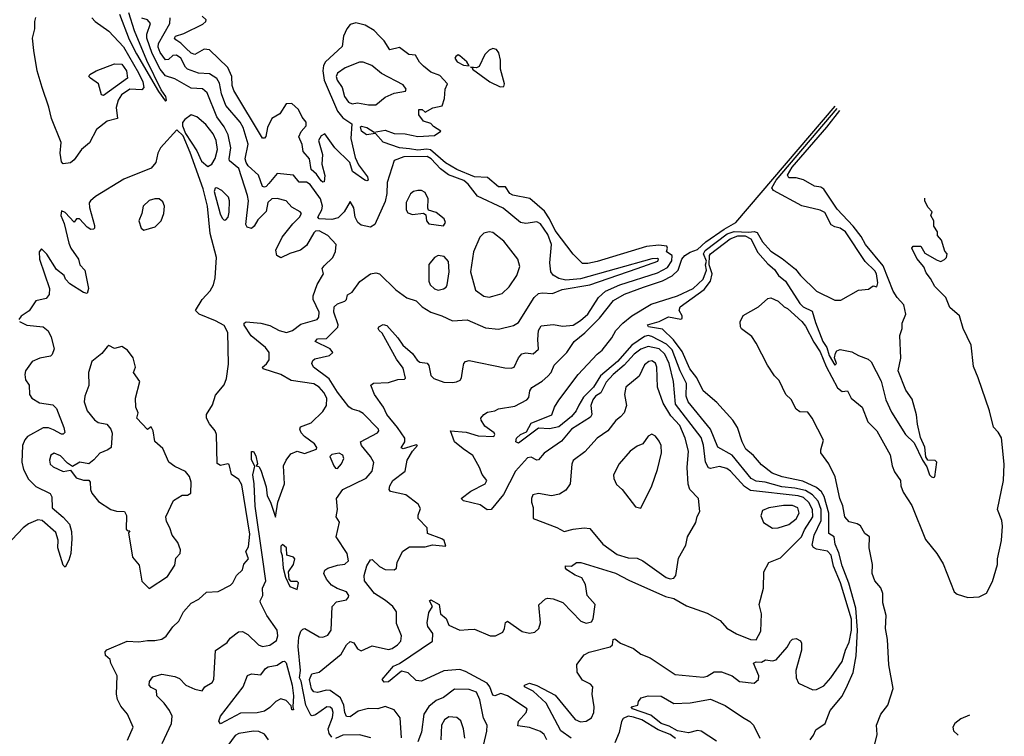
# Model space of a CAD drawing. Extents: x 1268547 to 1425625, y 515768 to 616754.
# Tile 465 of 507: x 1403747 to 1409133, y 579744 to 583666. Entities that reach past the tile are written whole.
import ezdxf

# ---------------------------------------------------------------- set-up
doc = ezdxf.new("R2010")
doc.units = 0

msp = doc.modelspace()

# ---------------------------------------------------------------- linework, layer by layer
at = {"layer": '0CON10XD'}
for points in [[(1403985, 582876), (1403975, 582887.5), (1403968.5, 582935), (1403973.7, 582993.7), (1403920.4, 583125), (1403906.8, 583186.8), (1403868.6, 583295), (1403842, 583385), (1403823.2, 583496.8), (1403817.5, 583565), (1403830, 583615), (1403829.4, 583655), (1403835, 583676.7)], [(1404142, 583675), (1404160, 583655), (1404235, 583602.2), (1404315, 583517.8), (1404396.1, 583375), (1404419.9, 583325), (1404426, 583294), (1404415, 583281.2), (1404349.6, 583285), (1404303, 583255), (1404284.9, 583225), (1404275.2, 583185), (1404281.2, 583125), (1404225, 583110.5), (1404167.3, 583065), (1404127.6, 582992.4), (1404084.8, 582955.2), (1404045, 582898.6), (1404025, 582881.9), (1403985, 582876)], [(1404291.8, 583695), (1404345, 583556.9), (1404385, 583478), (1404505, 583272.1), (1404545, 583218.8), (1404550, 583225), (1404545.3, 583245), (1404521.1, 583281.1), (1404441.6, 583441.6), (1404375.2, 583604.8), (1404343.7, 583703.7)], [(1404525.8, 579704.3), (1404577.9, 579815), (1404580.9, 579855), (1404566.5, 579886.5), (1404536.6, 579926.6), (1404497.5, 579965), (1404495, 579996.2), (1404465, 580011.4), (1404454.3, 580025), (1404455.8, 580045), (1404475, 580070), (1404525, 580084.3), (1404595, 580071.4), (1404620.5, 580060.5), (1404656.2, 580025), (1404705, 580002.2), (1404745, 579993.8), (1404758.8, 580015), (1404800.3, 580039.7), (1404809.2, 580055), (1404816.9, 580213.1), (1404881.9, 580258.1), (1404898.8, 580281.2), (1404943.8, 580316.2), (1404965, 580317.5), (1404995, 580301.9), (1405052.2, 580245), (1405075, 580235.5), (1405115, 580243.8), (1405150.6, 580269.4), (1405158.4, 580295), (1405154.8, 580325), (1405097.8, 580405), (1405064.2, 580475), (1405062.9, 580485), (1405076.7, 580515), (1405075.3, 580555), (1405093.3, 580595), (1405075.4, 580725.4), (1405035, 581003.3), (1405029.7, 581125), (1405021.2, 581175), (1405033, 581223), (1405015, 581257.5), (1405015, 581302.5), (1405025, 581303.3), (1405038.7, 581278.7), (1405047.5, 581235), (1405040, 581225), (1405055, 581220), (1405065, 581200), (1405095, 581110), (1405100.5, 581060.5), (1405118.8, 581025), (1405146.7, 580943.3), (1405158, 581025), (1405196, 581125), (1405190, 581225), (1405203.8, 581255), (1405230.6, 581289.4), (1405265, 581304), (1405305, 581291.4), (1405370, 581315), (1405371.2, 581325), (1405360, 581345), (1405304.6, 581384.6), (1405285.8, 581405), (1405278.8, 581425), (1405282.9, 581437.1), (1405341.1, 581458.9), (1405405, 581520.9), (1405425.6, 581554.4), (1405425.9, 581594.1), (1405411.2, 581625), (1405385.4, 581655.4), (1405355, 581672.5), (1405231.8, 581691.8), (1405175, 581724.3), (1405078.8, 581755), (1405074.4, 581765), (1405097.5, 581782.5), (1405111.2, 581805), (1405111.9, 581845), (1405091.8, 581871.8), (1405013.7, 581935), (1404975, 581994.4), (1404974.7, 582005), (1404985, 582012.5), (1405065, 582004.6), (1405115, 581992), (1405165.2, 581965.2), (1405205.8, 581954.2), (1405239.4, 581965), (1405285, 582000), (1405373.1, 582025), (1405382.6, 582037.4), (1405384.7, 582065), (1405352.5, 582135), (1405351.1, 582155), (1405373, 582217), (1405408.6, 582275), (1405402, 582305), (1405412, 582318), (1405460, 582365), (1405473.4, 582396.6), (1405477.7, 582435), (1405431.5, 582485), (1405385, 582510), (1405365, 582507.9), (1405355, 582500), (1405315, 582430.5), (1405282.2, 582405), (1405225, 582387.1), (1405175, 582363.3), (1405152.5, 582375), (1405147.8, 582405), (1405182.5, 582475), (1405240.7, 582549.3), (1405277.8, 582585), (1405287.5, 582605), (1405281.4, 582615), (1405235, 582640.4), (1405205, 582674.6), (1405155, 582687.3), (1405125, 582684.7), (1405104.8, 582665), (1405094.4, 582615.6), (1405049.5, 582570.5), (1405029.2, 582535), (1405013.8, 582523.8), (1404990.5, 582530.5), (1404983.8, 582545), (1404997.4, 582675), (1404993.5, 582703.5), (1404945, 582850.9), (1404895, 582892.7), (1404892, 582905), (1404901.5, 582965), (1404886.1, 583035), (1404865, 583080), (1404825, 583134.6), (1404771.4, 583265), (1404746.4, 583286.4), (1404685, 583291.6), (1404595, 583342.1), (1404545, 583358.2), (1404515, 583394), (1404470.8, 583480.8), (1404441.7, 583565), (1404442.9, 583587.1), (1404462.9, 583645), (1404445, 583664.3), (1404415, 583673.3)], [(1405455, 579738.9), (1405439.6, 579759.6), (1405433.8, 579785), (1405457.4, 579847.4), (1405460.8, 579875), (1405455.9, 579895), (1405445, 579904.5), (1405426.7, 579905), (1405365, 579861.5), (1405345.7, 579855.7), (1405339.8, 579859.8), (1405312.5, 579915), (1405286.3, 580046.3), (1405277.5, 580065), (1405282, 580105), (1405269.8, 580235), (1405273.3, 580286.7), (1405285, 580318.8), (1405295, 580331.2), (1405305.8, 580334.2), (1405385, 580287.8), (1405405, 580286.1), (1405433, 580297), (1405451.1, 580325), (1405455.4, 580455), (1405480.2, 580479.8), (1405535, 580492), (1405546, 580505), (1405547.1, 580515), (1405534, 580535), (1405482.9, 580552.9), (1405451.5, 580571.5), (1405424.4, 580604.4), (1405410.7, 580635), (1405416.7, 580653.3), (1405431.9, 580665), (1405485, 580681.6), (1405525, 580686), (1405546, 580705), (1405537.5, 580745), (1405478.5, 580835), (1405495.8, 580915.8), (1405478, 580945), (1405485.6, 580985), (1405480, 581045), (1405514.7, 581095.3), (1405642.6, 581157.4), (1405675.2, 581194.8), (1405683.1, 581243.1), (1405666.5, 581275), (1405615.6, 581335), (1405611.2, 581355), (1405704.3, 581405), (1405710.6, 581415), (1405708.5, 581425), (1405625, 581510.6), (1405603.7, 581523.7), (1405565, 581534.5), (1405548, 581548), (1405485, 581627.1), (1405439.9, 581699.9), (1405354.3, 581764.3), (1405344.6, 581785), (1405349.4, 581800.6), (1405360.6, 581809.4), (1405441.6, 581828.4), (1405460, 581845), (1405445.6, 581865), (1405363.5, 581905), (1405375, 581919.7), (1405425, 581922), (1405487.7, 581982.3), (1405489.2, 581995), (1405465.3, 582065), (1405466.7, 582095), (1405485, 582110), (1405525, 582126.2), (1405533.8, 582135), (1405540.6, 582159.4), (1405565, 582173.8), (1405607.8, 582232.2), (1405665.9, 582274.1), (1405695, 582281.1), (1405715, 582274.6), (1405805, 582186.5), (1405865, 582144.2), (1405915, 582128), (1405947.5, 582095), (1405995, 582064.4), (1406055, 582045.7), (1406115, 582017.8), (1406195, 582022.7), (1406295, 581979.4), (1406365, 581971.5), (1406447.4, 581992.6), (1406475, 582008.1), (1406561.6, 582145), (1406585, 582167.2), (1406605, 582171.8), (1406662.1, 582167.9), (1406715, 582189.4), (1406865.8, 582215), (1407125, 582303.3), (1407237.8, 582345), (1407240.6, 582355), (1407235, 582359.1), (1407205, 582356.2), (1406815, 582248.2), (1406735, 582241), (1406695, 582248.7), (1406665, 582267.9), (1406652.5, 582285), (1406646.8, 582335), (1406655.4, 582435), (1406635, 582490.8), (1406595, 582548.9), (1406575, 582559.1), (1406515, 582549.8), (1406485.5, 582555.5), (1406392.2, 582635), (1406250.8, 582700.8), (1406199.7, 582765), (1406175.3, 582785), (1406092.7, 582817.3), (1406048.6, 582848.6), (1405996.7, 582905), (1405975, 582916.9), (1405848, 582915), (1405794.5, 582895.5), (1405756.8, 582775), (1405755.2, 582715), (1405745, 582671.1), (1405688.6, 582545), (1405665, 582530.3), (1405615, 582541.2), (1405596.9, 582555), (1405582.2, 582585), (1405575, 582636.7), (1405555, 582670), (1405522.3, 582615), (1405487.9, 582582.1), (1405455, 582572.3), (1405385.3, 582575.3), (1405377.9, 582585), (1405399.3, 582625), (1405403.3, 582645), (1405391.5, 582685), (1405335, 582764.1), (1405315, 582776.2), (1405275, 582776.6), (1405245, 582815.5), (1405155, 582824.4), (1405110.1, 582769.9), (1405095, 582753.4), (1405085, 582749.1), (1405075, 582753.1), (1405052.8, 582815), (1404996.1, 582865), (1404985, 582884.4), (1404980.8, 582905), (1404996.7, 582985), (1404969, 583075), (1404952.2, 583105), (1404875, 583195.4), (1404849.7, 583259.7), (1404838.9, 583318.9), (1404825, 583344.6), (1404785, 583370), (1404725, 583372.6), (1404664.8, 583394.8), (1404652.8, 583405), (1404627.5, 583455), (1404605, 583470.6), (1404585, 583470.4), (1404561.4, 583448.6), (1404545, 583445.9), (1404515.1, 583485.1), (1404504.9, 583515), (1404505.2, 583535), (1404568.4, 583645), (1404570.5, 583675)], [(1405402.8, 582927.2), (1405399.4, 582875), (1405415, 582812.5), (1405411.4, 582778.6), (1405405, 582775.7), (1405395, 582784.5), (1405371, 582821), (1405340.7, 582845), (1405331.5, 582905), (1405296.4, 582945), (1405292.2, 582982.2), (1405273.3, 583025), (1405286, 583054), (1405313.4, 583085), (1405313, 583105), (1405292.1, 583132.1), (1405271.8, 583175), (1405235, 583206.5), (1405204.6, 583205.4), (1405168.9, 583151.1), (1405125, 583124.4), (1405102, 583075), (1405093.5, 583026.5), (1405085, 583017.5), (1405075, 583017.5), (1404917.4, 583277.4), (1404909, 583305), (1404907, 583355), (1404884.5, 583404.5), (1404785, 583500.7), (1404755, 583504.7), (1404705, 583475.2), (1404685, 583483), (1404655, 583509.4), (1404627.9, 583537.9), (1404601.1, 583555), (1404593.8, 583565), (1404598.9, 583575), (1404645, 583589.5), (1404749.2, 583640.8), (1404764.5, 583655), (1404766.2, 583665), (1404745.2, 583685.2)], [(1405835.3, 579735.3), (1405828, 579845), (1405795, 579888.8), (1405745, 579906.8), (1405705, 579894.6), (1405655, 579896.8), (1405598.9, 579881.1), (1405555, 579851.1), (1405535, 579852.9), (1405525.4, 579875), (1405519.7, 579915), (1405501.1, 579955), (1405445, 579994.4), (1405425, 579996.6), (1405375, 579983.9), (1405355, 579987.4), (1405342, 580005), (1405332.8, 580055), (1405345, 580085.9), (1405385, 580095.3), (1405505.5, 580194.5), (1405535, 580245.5), (1405555, 580262.3), (1405575, 580255.4), (1405595, 580222.3), (1405615, 580212.5), (1405675, 580239.8), (1405765, 580220), (1405785, 580224.7), (1405813.2, 580245), (1405831.2, 580265), (1405835.5, 580295), (1405808.7, 580361.3), (1405808.5, 580425), (1405787.1, 580455), (1405748.2, 580488.2), (1405688.2, 580525), (1405632.7, 580595), (1405630.4, 580625), (1405645, 580676.7), (1405665, 580710), (1405675, 580712.5), (1405715, 580674.1), (1405745, 580657.3), (1405794.4, 580655.6), (1405808.1, 580665), (1405812.4, 580697.6), (1405842.8, 580757.2), (1405879.7, 580780.3), (1405965, 580782), (1406005, 580792), (1406077.5, 580785), (1406068.8, 580815), (1406056.7, 580825), (1405978, 580855), (1405975.8, 580885), (1405926.1, 580936.1), (1405926, 580955), (1405938.9, 580991.1), (1405926.5, 581015), (1405858.1, 581065), (1405774.3, 581084.3), (1405768, 581095), (1405770.6, 581115), (1405788.5, 581145), (1405855.6, 581194.4), (1405866.9, 581255), (1405895.5, 581305), (1405922, 581335), (1405915, 581338.9), (1405880.9, 581329.1), (1405845, 581316.5), (1405833.1, 581323.1), (1405853.1, 581355), (1405854, 581375), (1405813.4, 581435), (1405754.7, 581505), (1405736.5, 581545), (1405687.9, 581615), (1405667.5, 581665), (1405682.5, 581677.5), (1405765, 581680), (1405815, 581697.5), (1405852, 581698), (1405856.5, 581703.5), (1405845, 581758.2), (1405807.4, 581807.4), (1405729.4, 581949.4), (1405712.2, 581965), (1405707.8, 581975), (1405711.5, 581985), (1405735, 581998.2), (1405755, 581992.5), (1405815, 581925.6), (1405841.8, 581885), (1405895, 581838.8), (1405921.8, 581801.8), (1405935, 581792.5), (1405976.4, 581786.4), (1405984, 581774), (1405995, 581718), (1406011.9, 581701.9), (1406067.2, 581682.8), (1406115, 581679.5), (1406136, 581684), (1406156, 581694), (1406163.3, 581705), (1406170.5, 581755), (1406175.7, 581785), (1406185, 581795.6), (1406205, 581801.1), (1406400.5, 581760.5), (1406435, 581759.2), (1406450.8, 581765), (1406475, 581815.6), (1406493.3, 581836.7), (1406515, 581842.1), (1406555, 581836.9), (1406585, 581863.1), (1406580.3, 581915), (1406585.4, 581964.6), (1406599.8, 581990.2), (1406665, 581998.5), (1406718, 581988), (1406775, 581994.2), (1406815, 582019), (1406855.3, 582055), (1406912.2, 582145), (1406950.5, 582179.5), (1407030.4, 582215), (1407235, 582280.5), (1407290, 582310), (1407314.2, 582345.8), (1407316.7, 582375), (1407284.4, 582394.4), (1407290.5, 582415), (1407286, 582426), (1407242.4, 582432.4), (1407175, 582423.8), (1406905, 582342), (1406855, 582331.4), (1406825, 582332), (1406775, 582383.1), (1406675, 582512.7), (1406645.5, 582575.5), (1406617.4, 582617.4), (1406536.6, 582686.6), (1406443.5, 582705), (1406428.7, 582715), (1406405, 582750.3), (1406365, 582751.1), (1406305, 582801.5), (1406235, 582806.5), (1406138.7, 582845), (1406075, 582883.1), (1405993.1, 582953.1), (1405973, 582957), (1405925, 582951.8), (1405878.2, 582958.2), (1405825, 582964.1), (1405735, 582995.8), (1405692.5, 583042.5), (1405642.9, 583035), (1405617.1, 583055), (1405611.2, 583078.8), (1405617, 583083), (1405645, 583075.6), (1405685, 583050), (1405745, 583061.8), (1405795, 583042.5), (1405855, 583040.9), (1405925, 583026.9), (1406015, 583031.2), (1406050, 583055), (1406010.4, 583080.4), (1405995, 583097.5), (1405955, 583110), (1405930, 583145), (1405930, 583175), (1405947.5, 583175), (1405965, 583160), (1406007.4, 583182.6), (1406057.1, 583195), (1406070.8, 583235), (1406074.5, 583285), (1406086.2, 583315), (1406045, 583360), (1405995, 583378.5), (1405955, 583410.4), (1405933.8, 583433.8), (1405912.2, 583472.2), (1405875, 583475.5), (1405825, 583512.8), (1405771, 583501), (1405740.4, 583550.4), (1405715.3, 583575.3), (1405686.5, 583606.5), (1405635.7, 583635.7), (1405585, 583647.7), (1405555, 583639.1), (1405535.6, 583615), (1405518.2, 583575), (1405510.5, 583519.5), (1405418.6, 583435), (1405408.4, 583415), (1405404, 583385), (1405412.8, 583335), (1405485.2, 583165), (1405515, 583128.5), (1405563.3, 583095), (1405557.8, 583015), (1405581.6, 582911.6), (1405600.6, 582870.6), (1405649.2, 582805), (1405652, 582788), (1405645, 582782.9), (1405635, 582787.1), (1405567.5, 582835), (1405552.3, 582885), (1405470.5, 582965), (1405415, 583040.7), (1405395, 583030.5), (1405381.5, 583005), (1405402.8, 582927.2)], [(1406375, 583297.7), (1406395, 583300), (1406398.5, 583315), (1406376.5, 583395), (1406376.5, 583443.5), (1406368.3, 583485), (1406355, 583502.1), (1406335, 583507.1), (1406315, 583497.9), (1406290.4, 583475), (1406260.8, 583409.2), (1406245, 583401.9), (1406213.3, 583405), (1406223, 583403), (1406224, 583395), (1406318.8, 583325), (1406375, 583297.7)], [(1406205, 583413.3), (1406191.8, 583435), (1406155, 583468.6), (1406145, 583472.5), (1406132, 583465), (1406127.1, 583455), (1406139.6, 583435), (1406175, 583416.8), (1406205, 583413.3)], [(1404205, 583251.4), (1404193.7, 583253.7), (1404176.9, 583315), (1404133.3, 583345), (1404125.6, 583355), (1404130, 583365), (1404165, 583385.3), (1404265, 583423.5), (1404305, 583422.2), (1404331.6, 583385), (1404336.2, 583345), (1404205, 583251.4)], [(1405655, 583200), (1405695, 583200.3), (1405745, 583242), (1405795, 583262.6), (1405857.8, 583275), (1405860, 583285), (1405845, 583309.2), (1405725, 583371.5), (1405672.2, 583415), (1405625, 583433.4), (1405605, 583432.5), (1405527.3, 583402.7), (1405485, 583372.1), (1405478, 583355), (1405482.7, 583335), (1405510.5, 583295), (1405524.3, 583245), (1405545, 583214.8), (1405565, 583205.9), (1405595, 583211.3), (1405655, 583200)], [(1406173, 581317), (1406125.5, 581355), (1406103.3, 581415), (1406188.3, 581408.3), (1406255, 581388.4), (1406341.2, 581385), (1406346.4, 581395), (1406341.9, 581405), (1406291.9, 581441.9), (1406270.8, 581475), (1406270, 581485), (1406285, 581505.8), (1406305, 581518.6), (1406345, 581525.7), (1406365, 581536.5), (1406455, 581550.3), (1406521.5, 581585), (1406531.5, 581598.5), (1406537.9, 581635), (1406547.9, 581652.1), (1406605, 581687.1), (1406635.5, 581715), (1406653.1, 581735), (1406670.8, 581775), (1406740, 581845), (1406780.6, 581905), (1406838.2, 581951.8), (1406918.3, 582031.7), (1406995, 582129.3), (1407055, 582164.5), (1407158.6, 582201.4), (1407262.7, 582237.3), (1407316.1, 582263.9), (1407348.5, 582295), (1407369.3, 582355), (1407385, 582374.8), (1407415, 582393.8), (1407455, 582408.2), (1407500.1, 582449.9), (1407600.3, 582519.7), (1407665, 582555.6), (1408207.2, 583192.7)], [(1406764.1, 579734.1), (1406707.3, 579775), (1406626.7, 579925), (1406555, 579991.9), (1406508.6, 580015), (1406507.5, 580025), (1406536, 580036), (1406575, 580021.8), (1406675, 579968.7), (1406785, 579837.2), (1406815, 579823.1), (1406845, 579826.9), (1406875, 579846), (1406887.4, 579875), (1406889, 579905), (1406878.9, 579975), (1406881.4, 580015), (1406868.9, 580028.9), (1406825, 580052.5), (1406795.8, 580095.8), (1406795, 580137.5), (1406835, 580190), (1406862.5, 580205), (1406976.1, 580233.9), (1406989.4, 580245), (1406992.5, 580275), (1407001.7, 580278.3), (1407033.5, 580253.5), (1407105, 580225.7), (1407143.9, 580193.9), (1407195, 580173.1), (1407331.7, 580081.7), (1407485, 580067.2), (1407507.1, 580072.9), (1407545, 580097.8), (1407585, 580097.3), (1407645, 580074.5), (1407685, 580043.6), (1407765, 580036), (1407788.8, 580055), (1407790, 580075), (1407760, 580145), (1407775, 580152.5), (1407805, 580150), (1407827, 580163), (1407865, 580156.7), (1407885, 580162), (1407945, 580232.5), (1407964.1, 580265.9), (1407975, 580276.7), (1407995, 580280), (1408017.7, 580267.7), (1408023.6, 580253.6), (1408023.8, 580215), (1407992.9, 580105), (1407994.2, 580065), (1408007.1, 580035), (1408085, 579999.2), (1408105, 579999.7), (1408145, 580021.5), (1408184.6, 580065), (1408245.8, 580154.2), (1408264.1, 580215), (1408285, 580259.4), (1408297.2, 580325), (1408296.4, 580385), (1408237.5, 580585), (1408199, 580675), (1408185, 580735.9), (1408165, 580756.9), (1408105, 580768.5), (1408088.3, 580778.3), (1408080.9, 580790.9), (1408092.6, 580845), (1408131.6, 580925), (1408131.2, 580985), (1408115, 581030.6), (1408083.9, 581065), (1408045, 581089.8), (1407987.2, 581102.8), (1407915, 581109.3), (1407825, 581135.1), (1407775, 581141.1), (1407748.9, 581155), (1407645, 581282.4), (1407566.5, 581326.5), (1407525.4, 581425.4), (1407403.3, 581575), (1407393.1, 581605), (1407393.9, 581675), (1407359.3, 581745), (1407315, 581859), (1407285, 581890.1), (1407205, 581932.5), (1407185, 581937.5), (1407165, 581932.4), (1407095.8, 581885), (1407017.1, 581795), (1406923.6, 581716.4), (1406886.1, 581653.9), (1406830.2, 581599.8), (1406805, 581557.1), (1406790, 581525), (1406764.8, 581495), (1406695, 581437.5), (1406645, 581427.6), (1406585, 581429.7), (1406475, 581348.8), (1406460, 581355), (1406465, 581376.1), (1406485.6, 581395), (1406518.7, 581411.3), (1406545, 581458.2), (1406657.2, 581502.8), (1406671.8, 581545), (1406695, 581584.4), (1406800.9, 581725), (1406905, 581834.8), (1406933, 581857), (1406986.1, 581925), (1407007.6, 581965), (1407045.5, 582005), (1407095.9, 582045), (1407201.2, 582108.8), (1407345, 582155.4), (1407431, 582195), (1407485.9, 582245), (1407503.9, 582295), (1407498.9, 582325), (1407504.1, 582345), (1407487.9, 582385), (1407497.3, 582402.7), (1407617, 582493), (1407655, 582507.3), (1407735, 582502.3), (1407765, 582507.1), (1407780.4, 582500.4), (1407809.3, 582449.3), (1407855, 582398.9), (1407918.2, 582358.2), (1407990.6, 582300.6), (1408018.4, 582265), (1408105, 582180.4), (1408205, 582131.1), (1408239.2, 582130.8), (1408335, 582185.3), (1408389.5, 582190.5), (1408415, 582208.8), (1408435.8, 582204.2), (1408440.6, 582225), (1408434.1, 582275), (1408425, 582290.7), (1408371.9, 582341.9), (1408265, 582505.2), (1408235, 582525.2), (1408205, 582531.2), (1408185, 582542.4), (1408150.3, 582610.3), (1408125, 582622.4), (1408025, 582647.9), (1407870.8, 582730.8), (1407861, 582745), (1407885, 582787.5), (1408219.2, 583180.4)], [(1404775, 582862.5), (1404798.1, 582875), (1404815, 582905.8), (1404828.9, 582955), (1404822.1, 583005), (1404805, 583041.6), (1404765, 583092.9), (1404715, 583133.8), (1404684.3, 583145.7), (1404649.7, 583120.3), (1404637.7, 583102.3), (1404638, 583085), (1404652.9, 583042.9), (1404715, 582947.5), (1404741.8, 582891.8), (1404775, 582862.5)], [(1408070, 579725), (1408089.7, 579750.3), (1408100.9, 579779.1), (1408153.3, 579815), (1408180, 579885), (1408246.5, 579963.5), (1408275, 580023.8), (1408305.8, 580094.2), (1408322.7, 580185), (1408330.4, 580325), (1408320.2, 580445), (1408282, 580582), (1408245, 580676.9), (1408228.4, 580748.4), (1408208.1, 580795), (1408201.8, 580835), (1408173.8, 580855), (1408173, 580965), (1408146.8, 581056.8), (1408132.6, 581082.6), (1408105.1, 581105.1), (1408030.4, 581140.4), (1407918, 581165), (1407863.5, 581185), (1407805, 581230.6), (1407761.5, 581281.5), (1407719.6, 581315), (1407697.9, 581355), (1407673.9, 581433.9), (1407647.1, 581475), (1407560.3, 581570.3), (1407484.6, 581635), (1407451.1, 581705), (1407412.6, 581755), (1407370.4, 581850.4), (1407323.7, 581913.7), (1407262.7, 581972.7), (1407186.2, 581985), (1407180.6, 581995), (1407245.4, 582014.6), (1407295, 582040), (1407363.3, 582026.7), (1407370, 582030), (1407370, 582045), (1407353.8, 582075), (1407359.2, 582095), (1407490.9, 582189.1), (1407525.3, 582234.7), (1407534.5, 582275), (1407518.9, 582325), (1407519.8, 582375), (1407525, 582383.7), (1407633, 582467), (1407675, 582483.5), (1407715, 582483.3), (1407746.5, 582466.5), (1407785, 582390.9), (1407838.9, 582328.9), (1407875, 582298.1), (1407896.9, 582265), (1407935.3, 582235.3), (1408015, 582113.3), (1408033.3, 582095), (1408081.2, 582071.2), (1408099.5, 582009.5), (1408139.4, 581905), (1408161.4, 581871.4), (1408175, 581827.8), (1408205, 581775.7), (1408215.2, 581784.8), (1408204.5, 581814.5), (1408208.9, 581841.1), (1408217.1, 581852.9), (1408235, 581861.7), (1408298.7, 581848.7), (1408335, 581827.6), (1408388.4, 581808.4), (1408404.1, 581794.1), (1408458.3, 581688.3), (1408484.8, 581584.8), (1408515, 581518.1), (1408593.2, 581395), (1408640.3, 581350.3), (1408684.5, 581255), (1408709.1, 581219.1), (1408724.4, 581175), (1408735, 581164), (1408745, 581160), (1408752.5, 581165), (1408763.3, 581245), (1408755, 581253.3), (1408715, 581256), (1408703.2, 581273.2), (1408697.4, 581327.4), (1408675, 581380), (1408657.7, 581452.3), (1408653.3, 581503.3), (1408628.8, 581588.8), (1408595, 581638), (1408552.8, 581745), (1408566, 581814), (1408561.7, 581938.3), (1408573.8, 581975), (1408574.3, 582005), (1408593.8, 582055), (1408582.9, 582105), (1408546.8, 582145), (1408525, 582180), (1408469.6, 582319.6), (1408373.2, 582435), (1408349, 582479), (1408305.9, 582535), (1408218.8, 582628.8), (1408145, 582737.6), (1408128.5, 582748.5), (1408095, 582755.2), (1408035, 582788.7), (1407995, 582800.4), (1407955, 582801.1), (1407946.9, 582815), (1407972, 582858), (1408161.8, 583078.2), (1408232.8, 583168.1)], [(1404336.3, 579723.7), (1404366.7, 579795), (1404336.4, 579865), (1404299.6, 579909.6), (1404281.8, 579945), (1404275.8, 579975), (1404280, 580075), (1404245.5, 580145), (1404241.4, 580165), (1404216.5, 580186.5), (1404213.9, 580206.1), (1404222.4, 580217.6), (1404335.2, 580264.8), (1404398.6, 580261.4), (1404445, 580269.2), (1404485, 580268.2), (1404525, 580275.9), (1404547.8, 580292.2), (1404585, 580342.9), (1404616.3, 580373.7), (1404643.3, 580425), (1404685, 580473.5), (1404725.8, 580494.2), (1404767.6, 580532.4), (1404832.6, 580537.4), (1404899.4, 580570.6), (1404912.9, 580585), (1404932, 580625), (1404966, 580655), (1404973.2, 580686.8), (1404998.8, 580715), (1404983.3, 580755), (1404998.1, 580781.9), (1405005, 580850), (1404961.1, 581121.1), (1404945, 581150.4), (1404906.1, 581176.1), (1404892.5, 581232.5), (1404885, 581236), (1404845, 581225.8), (1404827.3, 581237.3), (1404823.1, 581395), (1404816.2, 581416.2), (1404784, 581455), (1404768, 581485), (1404768, 581505), (1404801.7, 581558.3), (1404818.3, 581611.7), (1404865, 581668.1), (1404878, 581702), (1404889.7, 581780.3), (1404884.7, 581954.7), (1404865, 581991.6), (1404818.3, 582018.3), (1404729.1, 582055), (1404708.2, 582075), (1404744.3, 582135), (1404787.7, 582182.3), (1404806.4, 582215), (1404816.4, 582253.6), (1404824, 582365), (1404788.2, 582495), (1404773.8, 582645), (1404750.9, 582740.9), (1404679.7, 582939.7), (1404640.8, 583030.8), (1404606.7, 583063.3), (1404516.7, 582965), (1404501.5, 582935), (1404491.1, 582885), (1404465, 582853.2), (1404316.9, 582793.1), (1404162, 582698), (1404134.4, 582675), (1404127.1, 582662.9), (1404127.6, 582637.6), (1404155, 582540), (1404155.8, 582525), (1404150.5, 582519.5), (1404135, 582518), (1404115, 582530.8), (1404074, 582576), (1404056.7, 582575), (1404045, 582557.5), (1403995, 582610), (1403975, 582620), (1403972.5, 582595), (1403989.5, 582549.5), (1404015, 582443.3), (1404027.1, 582415), (1404068.9, 582355), (1404075.7, 582325), (1404102.2, 582295), (1404122.5, 582195), (1404115, 582166.7), (1404095, 582172.5), (1404020.9, 582220.9), (1403996.9, 582245), (1403989.2, 582265), (1403948.2, 582298.2), (1403895, 582382), (1403865, 582412.5), (1403853.9, 582396.1), (1403854.2, 582355.8), (1403910, 582195), (1403907.3, 582162.7), (1403890.7, 582139.3), (1403835, 582127.5), (1403797.7, 582072.3), (1403755, 582043.8), (1403741.2, 582025)], [(1404865, 582568.5), (1404875, 582569.5), (1404886.8, 582585), (1404893, 582613), (1404894.4, 582675), (1404888.9, 582695), (1404851.6, 582731.6), (1404825, 582745.5), (1404816.4, 582743.6), (1404810.6, 582725), (1404843.6, 582603.6), (1404855, 582579.1), (1404865, 582568.5)], [(1406065, 582538), (1406075.5, 582555), (1406069.2, 582575), (1406025, 582610), (1405983.3, 582623.3), (1405978.8, 582635), (1405980.9, 582685), (1405965, 582719.6), (1405945, 582731.1), (1405925, 582731.5), (1405900, 582725), (1405885, 582713.1), (1405860.9, 582665), (1405860.8, 582625), (1405869.2, 582609.2), (1405895, 582599.4), (1405956.4, 582606.4), (1405968.3, 582598.3), (1405971.4, 582565), (1405985, 582548), (1406065, 582538)], [(1404425, 582513.8), (1404487, 582533), (1404520, 582565), (1404534.4, 582605), (1404539.4, 582645), (1404528.9, 582668.9), (1404508.8, 582685), (1404485, 582686.2), (1404455, 582675.8), (1404422.7, 582645), (1404415.5, 582604.5), (1404399.2, 582565), (1404411.2, 582525), (1404425, 582513.8)], [(1408422.1, 579695), (1408437.1, 579755), (1408434.5, 579805.5), (1408456.7, 579865), (1408496.1, 579913.9), (1408524.3, 580005.7), (1408500.9, 580135), (1408494, 580274), (1408482.9, 580335), (1408486.4, 580405), (1408468, 580475), (1408468.6, 580525), (1408457.4, 580557.4), (1408425, 580595.8), (1408409.5, 580635), (1408411.4, 580685), (1408393.9, 580775), (1408394.6, 580835), (1408370, 580855), (1408345.7, 580895.7), (1408327.1, 580907.1), (1408285, 580917.8), (1408259.6, 580945), (1408250, 581005), (1408232.7, 581045), (1408208.1, 581165), (1408173.6, 581235), (1408129.7, 581295), (1408128.8, 581311.2), (1408144, 581365), (1408082, 581485), (1408057.8, 581517.8), (1408015, 581520.4), (1407994.1, 581534.1), (1407967.1, 581587.1), (1407937.5, 581615), (1407902, 581692), (1407875, 581716.4), (1407836.8, 581775), (1407776.2, 581896.2), (1407752, 581932), (1407695, 581973.9), (1407689.7, 581985), (1407687.4, 582012.6), (1407705, 582047.5), (1407787.5, 582095), (1407839.3, 582140.7), (1407855, 582144), (1407895, 582125.9), (1407928.2, 582095), (1407946.7, 582085), (1408024.7, 582015), (1408045, 581988.1), (1408090.2, 581900.2), (1408125, 581847.5), (1408157.5, 581767.5), (1408221.1, 581651.1), (1408245, 581631.6), (1408275.5, 581635.5), (1408294.7, 581594.7), (1408355, 581546.2), (1408387.1, 581465), (1408435.2, 581415.2), (1408508.5, 581285), (1408519.3, 581225), (1408532.1, 581192.1), (1408565.3, 581145), (1408567.2, 581115), (1408579.7, 581079.7), (1408627.3, 581007.3), (1408701.3, 580821.4), (1408764.2, 580744.2), (1408798.8, 580688.8), (1408859.4, 580535), (1408875, 580522.2), (1408933.8, 580503.8), (1408995, 580506.7), (1409035, 580527.5), (1409067.7, 580592.3), (1409096.2, 580685), (1409095.3, 580715), (1409116.9, 580815), (1409122.5, 580895), (1409119.2, 580925), (1409096.4, 580985), (1409128.3, 581145), (1409132.8, 581232.8), (1409116.8, 581376.8), (1409099.1, 581409.1), (1409074.6, 581435.4), (1409051.3, 581525), (1408990, 581705), (1408965, 581768), (1408951.3, 581885), (1408908.5, 581975), (1408887.5, 582045), (1408835, 582090), (1408813.3, 582145), (1408752.5, 582205), (1408729.3, 582249.3), (1408705, 582280), (1408693.3, 582313.3), (1408655, 582358.8), (1408626.7, 582415), (1408633.8, 582426.2), (1408676, 582426), (1408698.3, 582388.3), (1408765, 582348.8), (1408785, 582342.5), (1408806.4, 582353.6), (1408817.5, 582365), (1408820, 582385), (1408808.3, 582398.3), (1408788.8, 582458.8), (1408767.5, 582485), (1408767.5, 582505), (1408747.5, 582535), (1408747.5, 582565), (1408730, 582595), (1408737.5, 582615), (1408715, 582640), (1408697.5, 582675), (1408698.2, 582688.7)], [(1406315, 582147.9), (1406335, 582152.5), (1406385, 582168.1), (1406425, 582203.6), (1406465.4, 582265), (1406483.3, 582315), (1406471.1, 582355), (1406395, 582454.3), (1406335, 582501.4), (1406315, 582505.6), (1406285, 582498.1), (1406264.4, 582475), (1406229.2, 582395), (1406213.3, 582285), (1406240, 582185), (1406285, 582153.3), (1406315, 582147.9)], [(1406035, 582186.1), (1406065, 582192.4), (1406078.8, 582201.2), (1406085.7, 582215), (1406095.2, 582285), (1406091.9, 582341.9), (1406069.1, 582369.1), (1406035, 582374.9), (1406015.4, 582364.6), (1405984.8, 582325.2), (1405984.4, 582235), (1405992.7, 582215), (1406015, 582193.6), (1406035, 582186.1)], [(1403745, 582013.3), (1403785, 581994.4), (1403875, 581984.3), (1403902.5, 581962.5), (1403918.4, 581928.4), (1403934.5, 581865), (1403925, 581833.8), (1403915.4, 581824.6), (1403857.4, 581812.6), (1403814.2, 581795.8), (1403777.8, 581745), (1403775.5, 581725), (1403779.1, 581695), (1403797.7, 581665), (1403800, 581615), (1403812.2, 581595), (1403855, 581569.7), (1403927.2, 581557.3), (1403947.3, 581537.3), (1403987.9, 581435), (1403993.4, 581406.6), (1403985, 581397.8), (1403975, 581397.5), (1403930.7, 581420.7), (1403905, 581432.9), (1403875, 581432.3), (1403788.8, 581385), (1403773.8, 581366.2), (1403761.8, 581335), (1403757.5, 581245), (1403766.7, 581205), (1403795, 581151.2), (1403835, 581111.3), (1403913.6, 581073.6), (1403922.9, 581055), (1403924.1, 580994.1), (1403985, 580943.1), (1404018.2, 580905), (1404030, 580865), (1404031.8, 580825), (1404025.6, 580745), (1404015, 580707.5), (1403995, 580670), (1403985, 580680), (1403955.8, 580775), (1403957.3, 580817.3), (1403945, 580860), (1403870, 580925), (1403845, 580928.8), (1403795, 580906.4), (1403765, 580884.6), (1403579.6, 580690.4)], [(1404455, 580552.5), (1404555, 580619.2), (1404595, 580680), (1404601.1, 580718.9), (1404625.3, 580745), (1404625.4, 580765.4), (1404612, 580805), (1404580, 580845), (1404568.6, 580885), (1404549.7, 580919.7), (1404545.6, 580945), (1404588, 581035), (1404635, 581064), (1404665, 581063.8), (1404683.3, 581075), (1404685.5, 581135), (1404675.9, 581165.9), (1404654.1, 581194.1), (1404595, 581220.4), (1404562.9, 581245), (1404528.9, 581318.9), (1404486.6, 581356.6), (1404477.1, 581415), (1404465, 581437.5), (1404445, 581422.5), (1404387.5, 581485), (1404394, 581515), (1404381.2, 581545), (1404380, 581595), (1404404, 581685), (1404370, 581735), (1404380, 581765), (1404366.7, 581815), (1404336.6, 581856.6), (1404305, 581877.5), (1404265, 581866), (1404235, 581883.3), (1404224.3, 581875.7), (1404195, 581838.8), (1404141.2, 581795), (1404123.6, 581735), (1404125.5, 581664.5), (1404103.7, 581606.3), (1404100, 581575), (1404115.7, 581525), (1404155, 581475.7), (1404175, 581462.2), (1404222.5, 581452.5), (1404245.8, 581425), (1404252.6, 581402.6), (1404246.7, 581325), (1404228.8, 581311.2), (1404185, 581293.5), (1404152.9, 581257.1), (1404125, 581236.2), (1404075, 581244.3), (1404035, 581220), (1404008.3, 581238.3), (1403969.8, 581279.8), (1403935, 581293.1), (1403916.5, 581283.5), (1403909.4, 581255), (1403913.9, 581233.9), (1403929.4, 581219.4), (1403985, 581193.8), (1404025, 581200), (1404055, 581158.8), (1404095, 581146), (1404125, 581146.2), (1404132, 581135), (1404133.5, 581095), (1404140.6, 581075), (1404178.5, 581028.5), (1404245, 580986.2), (1404277, 580977), (1404320, 580975), (1404331.7, 580951.7), (1404328.3, 580878.3), (1404335, 580870), (1404348.3, 580868.3), (1404341.7, 580858.3), (1404364.2, 580724.2), (1404400.7, 580680.7), (1404415, 580592.5), (1404455, 580552.5)], [(1406629.7, 579725), (1406615, 579754.5), (1406595, 579770), (1406535, 579792.4), (1406472, 579802), (1406475, 579826.5), (1406517.8, 579875), (1406522.9, 579895), (1406415, 579966), (1406379.3, 579979.3), (1406345, 579966.2), (1406335, 579969.4), (1406318.9, 580015), (1406304.4, 580034.4), (1406185, 580099.7), (1406155, 580110.3), (1406067.4, 580102.6), (1405945, 580045.6), (1405915, 580050), (1405872.2, 580092.2), (1405835, 580100.9), (1405765, 580042.7), (1405741.2, 580041.2), (1405728.8, 580055), (1405790.9, 580129.1), (1405825, 580143.1), (1406005.3, 580264.7), (1406006.2, 580306.2), (1405980, 580345), (1405975.6, 580365), (1405985, 580422.5), (1406004.3, 580455), (1405988, 580485), (1405995, 580492), (1406040.4, 580465), (1406048.5, 580415), (1406079.4, 580389.4), (1406095, 580352.1), (1406155, 580324.4), (1406199.4, 580329.4), (1406235, 580331.4), (1406320, 580295), (1406350, 580295), (1406388.8, 580315), (1406399.2, 580335), (1406405, 580367.5), (1406415, 580373.8), (1406495, 580317.3), (1406535, 580308.5), (1406565, 580314.4), (1406586.7, 580335), (1406595.4, 580364.6), (1406586.9, 580463.1), (1406623.3, 580496.7), (1406635, 580500), (1406665, 580496.5), (1406717.1, 580477.1), (1406816.2, 580375), (1406845, 580363.6), (1406875, 580370), (1406883.2, 580386.8), (1406894.6, 580465), (1406850.6, 580515), (1406841.2, 580575), (1406821.5, 580611.5), (1406785, 580625.8), (1406740, 580655), (1406732.5, 580665), (1406733, 580677), (1406765, 580676.2), (1406792.5, 580695), (1406816.7, 580695), (1407005, 580637.9), (1407079.3, 580599.3), (1407279.8, 580509.8), (1407325, 580498.9), (1407395, 580457.7), (1407508, 580418), (1407578.8, 580378.8), (1407615, 580336.7), (1407668, 580305), (1407745, 580273.7), (1407775, 580272.3), (1407800.5, 580319.5), (1407804.6, 580414.6), (1407791.5, 580465), (1407816.4, 580555), (1407817.5, 580645), (1407843.8, 580695), (1407909.3, 580720.7), (1408023.3, 580836.7), (1408040.2, 580875), (1408085.2, 580945), (1408082.8, 580985), (1408063.2, 581023.2), (1408035, 581050.3), (1408005, 581060.9), (1407745, 581088.5), (1407711.4, 581111.4), (1407635.3, 581195), (1407615, 581209.2), (1407575, 581221.2), (1407525, 581208.9), (1407515, 581213.2), (1407498.4, 581245), (1407487.9, 581337.9), (1407475, 581379.2), (1407335, 581562.5), (1407322.8, 581685), (1407298.8, 581785), (1407275.8, 581835), (1407245, 581864.8), (1407185, 581877.1), (1407145, 581861.9), (1407108.4, 581835), (1407054.2, 581775.8), (1406993.3, 581725), (1406955, 581681.4), (1406925.3, 581624.7), (1406897.2, 581605), (1406881.3, 581585), (1406870.2, 581555), (1406877, 581505), (1406869.6, 581490.4), (1406765, 581425.8), (1406710.4, 581359.6), (1406615, 581293.6), (1406585, 581256.5), (1406575, 581254.7), (1406545, 581271.5), (1406525, 581268), (1406458.7, 581195), (1406392.6, 581067.4), (1406325, 580984.6), (1406303.4, 580983.4), (1406265, 581011.1), (1406175, 581033.3), (1406162.5, 581045), (1406214.4, 581085), (1406292.5, 581125), (1406301.9, 581145), (1406276.7, 581176.7), (1406262.5, 581215), (1406225, 581280.4), (1406173, 581317)], [(1407305, 580606.2), (1407325, 580610), (1407336, 580625), (1407351.2, 580718.8), (1407389.8, 580790.2), (1407399.4, 580835), (1407445.8, 580915), (1407452.7, 580947.3), (1407466.7, 580975), (1407459.2, 581045), (1407412.9, 581095), (1407403.7, 581123.7), (1407398.6, 581215), (1407404.6, 581305), (1407387.9, 581375), (1407357.8, 581445), (1407308.1, 581498.1), (1407267.5, 581567.5), (1407235.9, 581655), (1407232.7, 581765), (1407225, 581785.6), (1407205, 581798.8), (1407188, 581795), (1407165, 581776.7), (1407135.6, 581715), (1407062.7, 581655), (1407054.5, 581615), (1407065.5, 581555), (1407054, 581515), (1407032.5, 581492.5), (1407007.6, 581472.4), (1406963.8, 581416.2), (1406905.6, 581375), (1406838.9, 581301.1), (1406775, 581254), (1406766.6, 581233.4), (1406757.7, 581125), (1406735, 581090.5), (1406700.2, 581069.8), (1406655, 581060.5), (1406585, 581072.9), (1406554.4, 581065.6), (1406545.8, 581045), (1406545.8, 581025.8), (1406555.7, 580995.7), (1406556.1, 580936.1), (1406685, 580886.7), (1406725, 580864.5), (1406775, 580877.5), (1406835, 580884.4), (1406865, 580880.8), (1406936.2, 580796.2), (1407015, 580738.5), (1407075, 580721.4), (1407125, 580719.2), (1407155, 580704), (1407283.2, 580613.2), (1407305, 580606.2)], [(1407145, 580992), (1407205.5, 581115), (1407236.5, 581203.5), (1407257.3, 581295), (1407255.5, 581335), (1407245, 581358.8), (1407225, 581386.2), (1407205, 581397.1), (1407185, 581387.1), (1407155, 581344.2), (1407125, 581332.5), (1407085.4, 581304.6), (1407025.5, 581234.5), (1406995.8, 581175), (1406996, 581155), (1407011.7, 581121.7), (1407042.5, 581095), (1407115, 581000.8), (1407145, 580992)], [(1405485, 581210), (1405506.7, 581235), (1405520, 581265), (1405515, 581282.5), (1405495, 581293.1), (1405454.2, 581285.8), (1405443.8, 581275), (1405465, 581224), (1405475, 581211.4), (1405485, 581210)], [(1407864.1, 580884.1), (1407895, 580884.6), (1407955, 580902.8), (1407995, 580934.6), (1408010, 580965), (1408002.5, 580995), (1407975, 581008), (1407925, 581007.4), (1407845, 580995.3), (1407810.8, 580979.2), (1407800.3, 580950.3), (1407815.7, 580915), (1407864.1, 580884.1)], [(1405265, 580547.5), (1405272, 580585), (1405265, 580590.8), (1405232.3, 580592.3), (1405220, 580605), (1405217.5, 580645), (1405243.6, 580685), (1405251.8, 580715), (1405245, 580725.4), (1405208.8, 580735), (1405206, 580775), (1405185, 580793.8), (1405174.6, 580785.4), (1405174.6, 580755.4), (1405183.2, 580733.2), (1405187.8, 580665), (1405201.3, 580615), (1405225, 580563.5), (1405265, 580547.5)], [(1404845, 579812.9), (1404836.7, 579826.7), (1404845, 579854.4), (1404968.8, 580015), (1404992.6, 580077.4), (1405014.6, 580085.4), (1405065, 580080.8), (1405091.4, 580115), (1405106, 580124), (1405155, 580134.3), (1405185, 580154.3), (1405195, 580154.8), (1405205, 580146.5), (1405237.3, 580025), (1405244.4, 579965.6), (1405240, 579905), (1405245, 579890), (1405235, 579890), (1405230.9, 579910.9), (1405205, 579940), (1405175, 579949.6), (1405147.1, 579935), (1405115, 579901.8), (1405085, 579881.9), (1405045, 579873.5), (1404955, 579870.9), (1404845, 579812.9)], [(1406284.1, 579694.1), (1406302.4, 579772.4), (1406303.8, 579805), (1406283.4, 579843.4), (1406264.1, 579944.1), (1406245, 579985.3), (1406205, 580001.4), (1406125, 580003.1), (1406065, 579956.2), (1406025, 579939.6), (1405985, 579906.7), (1405956.9, 579865), (1405945, 579766.2), (1405925, 579714)], [(1407557.9, 579717.9), (1407475, 579772.9), (1407455, 579775.3), (1407405, 579764.2), (1407345, 579773.8), (1407300.3, 579800.3), (1407255, 579815.3), (1407199.8, 579859.8), (1407098.8, 579895), (1407092.5, 579905), (1407127.5, 579915), (1407131.2, 579935), (1407146.7, 579955), (1407185, 579966.7), (1407255, 579964.5), (1407325, 579924.4), (1407415, 579928.2), (1407525, 579947.5), (1407605, 579913.1), (1407699.9, 579849.9), (1407740.7, 579825), (1407761.1, 579805), (1407795, 579734.3)], [(1406182.3, 579735), (1406174.5, 579785), (1406159.4, 579829.4), (1406138.2, 579848.2), (1406095, 579851.2), (1406070, 579835), (1406053.2, 579805), (1406049.6, 579725)], [(1407335, 579733.1), (1407305, 579755.2), (1407239.4, 579779.4), (1407150.2, 579835), (1407105, 579848.8), (1407075, 579854.4), (1407048, 579842), (1407038.2, 579825), (1407026.8, 579765), (1407002.2, 579707.8)], [(1408942.3, 579859.3), (1408895, 579840.9), (1408862.7, 579815), (1408851.5, 579795), (1408854, 579775), (1408879.9, 579751)], [(1405108.2, 579725), (1405085.5, 579755.5), (1405055, 579771.2), (1405025, 579772.7), (1404945, 579759.3), (1404925, 579749.6), (1404884.7, 579695)], [(1405666.7, 579736.7), (1405605, 579752.6), (1405515, 579750), (1405475, 579733.1)]]:
    msp.add_lwpolyline(points, dxfattribs=at)

doc.saveas('drawing.dxf')
